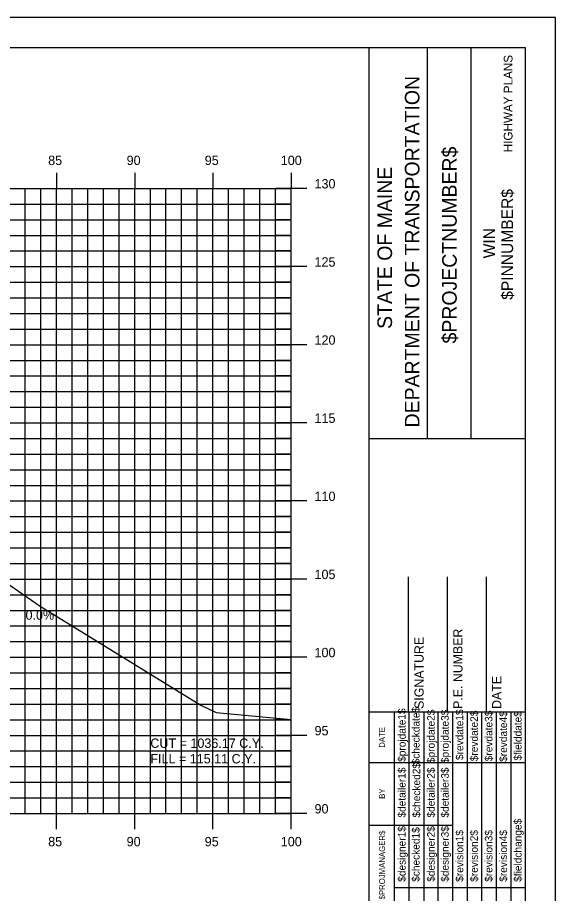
# Model space of a CAD drawing. Extents: x 850598 to 870284, y 366541 to 366651.
# Drawn here: x 862930 to 862964.4, y 366595.1 to 366651.2 of the extents above; entities that cross this region are included whole.
import ezdxf

# ---------------------------------------------------------------- set-up
doc = ezdxf.new("R2010")
doc.units = 0
for name, color, linetype in [('ANNOTATION', 7, 'Continuous'), ('BORDER', 7, 'Continuous'), ('D_Roadway_Centerline', 7, 'Continuous'), ('D_Text_Standard', 7, 'Continuous'), ('H_V ANNOTATION', 7, 'Continuous'), ('HIGHWAY_TITLE', 7, 'Continuous'), ('MAJOR', 7, 'Continuous'), ('MINOR', 7, 'Continuous'), ('PLOT BOUNDARY', 7, 'Continuous'), ('S_Roadway_Centerline', 7, 'Continuous')]:
    doc.layers.add(name, color=color, linetype=linetype)

msp = doc.modelspace()

# ---------------------------------------------------------------- linework, layer by layer
at = {"layer": 'BORDER'}
for p, q in [((862962.507, 366649.225), (862802.507, 366649.225)), ((862952.507, 366544.225), (862952.507, 366649.225)), ((862956.236, 366624.222), (862956.236, 366649.222)), ((862959.031, 366624.222), (862959.031, 366649.222)), ((862962.507, 366544.225), (862962.507, 366649.225)), ((862952.508, 366624.219), (862962.507, 366624.219)), ((862955.007, 366606.728), (862955.007, 366615.376)), ((862957.507, 366606.728), (862957.507, 366615.376)), ((862960.007, 366606.728), (862960.007, 366615.376)), ((862952.507, 366606.728), (862962.507, 366606.728))]:
    msp.add_line(p, q, dxfattribs=at)
for points in [[(862954.122, 366603.478), (862954.122, 366606.728)], [(862955.055, 366589.231), (862955.055, 366606.728)], [(862955.986, 366606.728), (862955.986, 366589.231)], [(862956.918, 366589.231), (862956.918, 366606.728)], [(862957.85, 366589.231), (862957.85, 366606.728)], [(862958.781, 366589.231), (862958.781, 366606.728)], [(862959.713, 366589.231), (862959.713, 366606.728)], [(862960.645, 366589.231), (862960.645, 366606.728)], [(862961.576, 366589.231), (862961.576, 366606.728)], [(862954.123, 366589.231), (862954.123, 366606.022)], [(862952.507, 366603.478), (862962.507, 366603.478)], [(862952.507, 366599.478), (862954.123, 366599.478)], [(862954.122, 366599.478), (862957.849, 366599.478)], [(862954.122, 366595.478), (862962.507, 366595.478)]]:
    msp.add_lwpolyline(points, dxfattribs=at)
at = {"layer": 'D_Roadway_Centerline'}
msp.add_lwpolyline([(862817.543, 366628.304), (862822.507, 366629.959), (862826.309, 366631.226), (862832.507, 366633.292), (862836.507, 366633.532), (862847.507, 366633.862), (862858.507, 366634.126), (862862.507, 366633.902), (862864.507, 366633.79), (862870.586, 366631.764), (862911.423, 366618.225), (862919.659, 366615.495), (862929.521, 366612.225), (862933.521, 366612.225)], dxfattribs=at)
at = {"layer": 'MAJOR'}
for p, q in [((862932.507, 366641.227), (862932.507, 366640.225)), ((862932.507, 366641.227), (862932.507, 366640.225)), ((862937.507, 366641.227), (862937.507, 366640.225)), ((862937.507, 366641.227), (862937.507, 366640.225)), ((862942.507, 366641.227), (862942.507, 366640.225)), ((862942.507, 366641.227), (862942.507, 366640.225)), ((862947.507, 366641.227), (862947.507, 366640.225)), ((862947.507, 366641.227), (862947.507, 366640.225)), ((862807.507, 366640.225), (862947.507, 366640.225)), ((862807.507, 366640.225), (862947.507, 366640.225)), ((862807.507, 366640.225), (862947.507, 366640.225)), ((862807.507, 366640.225), (862947.507, 366640.225)), ((862932.507, 366600.225), (862932.507, 366640.225)), ((862932.507, 366600.225), (862932.507, 366640.225)), ((862937.507, 366600.225), (862937.507, 366640.225)), ((862937.507, 366600.225), (862937.507, 366640.225)), ((862942.507, 366600.225), (862942.507, 366640.225)), ((862942.507, 366600.225), (862942.507, 366640.225)), ((862948.509, 366640.225), (862946.505, 366640.225)), ((862948.509, 366640.225), (862946.505, 366640.225)), ((862947.507, 366600.225), (862947.507, 366640.225)), ((862947.507, 366600.225), (862947.507, 366640.225)), ((862947.507, 366600.225), (862947.507, 366640.225)), ((862947.507, 366600.225), (862947.507, 366640.225)), ((862807.507, 366635.225), (862947.507, 366635.225)), ((862807.507, 366635.225), (862947.507, 366635.225)), ((862948.509, 366635.225), (862946.505, 366635.225)), ((862948.509, 366635.225), (862946.505, 366635.225)), ((862807.507, 366630.225), (862947.507, 366630.225)), ((862807.507, 366630.225), (862947.507, 366630.225)), ((862948.509, 366630.225), (862946.505, 366630.225)), ((862948.509, 366630.225), (862946.505, 366630.225)), ((862807.507, 366625.225), (862947.507, 366625.225)), ((862807.507, 366625.225), (862947.507, 366625.225)), ((862948.509, 366625.225), (862946.505, 366625.225)), ((862948.509, 366625.225), (862946.505, 366625.225)), ((862807.507, 366620.225), (862947.507, 366620.225)), ((862807.507, 366620.225), (862947.507, 366620.225)), ((862948.509, 366620.225), (862946.505, 366620.225)), ((862948.509, 366620.225), (862946.505, 366620.225)), ((862807.507, 366615.225), (862947.507, 366615.225)), ((862807.507, 366615.225), (862947.507, 366615.225)), ((862948.509, 366615.225), (862946.505, 366615.225)), ((862948.509, 366615.225), (862946.505, 366615.225)), ((862807.507, 366610.225), (862947.507, 366610.225)), ((862807.507, 366610.225), (862947.507, 366610.225)), ((862948.509, 366610.225), (862946.505, 366610.225)), ((862948.509, 366610.225), (862946.505, 366610.225)), ((862807.507, 366605.225), (862947.507, 366605.225)), ((862807.507, 366605.225), (862947.507, 366605.225)), ((862948.509, 366605.225), (862946.505, 366605.225)), ((862948.509, 366605.225), (862946.505, 366605.225)), ((862807.507, 366600.225), (862947.507, 366600.225)), ((862807.507, 366600.225), (862947.507, 366600.225)), ((862807.507, 366600.225), (862947.507, 366600.225)), ((862807.507, 366600.225), (862947.507, 366600.225)), ((862932.507, 366599.223), (862932.507, 366600.225)), ((862932.507, 366599.223), (862932.507, 366600.225)), ((862937.507, 366599.223), (862937.507, 366600.225)), ((862937.507, 366599.223), (862937.507, 366600.225)), ((862942.507, 366599.223), (862942.507, 366600.225)), ((862942.507, 366599.223), (862942.507, 366600.225)), ((862948.509, 366600.225), (862946.505, 366600.225)), ((862948.509, 366600.225), (862946.505, 366600.225)), ((862947.507, 366599.223), (862947.507, 366600.225)), ((862947.507, 366599.223), (862947.507, 366600.225))]:
    msp.add_line(p, q, dxfattribs=at)
at = {"layer": 'MINOR'}
for p, q in [((862930.507, 366600.225), (862930.507, 366640.225)), ((862930.507, 366600.225), (862930.507, 366640.225)), ((862931.507, 366600.225), (862931.507, 366640.225)), ((862931.507, 366600.225), (862931.507, 366640.225)), ((862933.507, 366600.225), (862933.507, 366640.225)), ((862933.507, 366600.225), (862933.507, 366640.225)), ((862934.507, 366600.225), (862934.507, 366640.225)), ((862934.507, 366600.225), (862934.507, 366640.225)), ((862935.507, 366600.225), (862935.507, 366640.225)), ((862935.507, 366600.225), (862935.507, 366640.225)), ((862936.507, 366600.225), (862936.507, 366640.225)), ((862936.507, 366600.225), (862936.507, 366640.225)), ((862938.507, 366600.225), (862938.507, 366640.225)), ((862938.507, 366600.225), (862938.507, 366640.225)), ((862939.507, 366600.225), (862939.507, 366640.225)), ((862939.507, 366600.225), (862939.507, 366640.225)), ((862940.507, 366600.225), (862940.507, 366640.225)), ((862940.507, 366600.225), (862940.507, 366640.225)), ((862941.507, 366600.225), (862941.507, 366640.225)), ((862941.507, 366600.225), (862941.507, 366640.225)), ((862943.507, 366600.225), (862943.507, 366640.225)), ((862943.507, 366600.225), (862943.507, 366640.225)), ((862944.507, 366600.225), (862944.507, 366640.225)), ((862944.507, 366600.225), (862944.507, 366640.225)), ((862945.507, 366600.225), (862945.507, 366640.225)), ((862945.507, 366600.225), (862945.507, 366640.225)), ((862946.507, 366600.225), (862946.507, 366640.225)), ((862946.507, 366600.225), (862946.507, 366640.225)), ((862807.507, 366639.225), (862947.507, 366639.225)), ((862807.507, 366639.225), (862947.507, 366639.225)), ((862947.507, 366639.225), (862946.505, 366639.225)), ((862947.507, 366639.225), (862946.505, 366639.225)), ((862807.507, 366638.225), (862947.507, 366638.225)), ((862807.507, 366638.225), (862947.507, 366638.225)), ((862947.507, 366638.225), (862946.505, 366638.225)), ((862947.507, 366638.225), (862946.505, 366638.225)), ((862807.507, 366637.225), (862947.507, 366637.225)), ((862807.507, 366637.225), (862947.507, 366637.225)), ((862947.507, 366637.225), (862946.505, 366637.225)), ((862947.507, 366637.225), (862946.505, 366637.225)), ((862807.507, 366636.225), (862947.507, 366636.225)), ((862807.507, 366636.225), (862947.507, 366636.225)), ((862947.507, 366636.225), (862946.505, 366636.225)), ((862947.507, 366636.225), (862946.505, 366636.225)), ((862807.507, 366634.225), (862947.507, 366634.225)), ((862807.507, 366634.225), (862947.507, 366634.225)), ((862947.507, 366634.225), (862946.505, 366634.225)), ((862947.507, 366634.225), (862946.505, 366634.225)), ((862807.507, 366633.225), (862947.507, 366633.225)), ((862807.507, 366633.225), (862947.507, 366633.225)), ((862947.507, 366633.225), (862946.505, 366633.225)), ((862947.507, 366633.225), (862946.505, 366633.225)), ((862807.507, 366632.225), (862947.507, 366632.225)), ((862807.507, 366632.225), (862947.507, 366632.225)), ((862947.507, 366632.225), (862946.505, 366632.225)), ((862947.507, 366632.225), (862946.505, 366632.225)), ((862807.507, 366631.225), (862947.507, 366631.225)), ((862807.507, 366631.225), (862947.507, 366631.225)), ((862947.507, 366631.225), (862946.505, 366631.225)), ((862947.507, 366631.225), (862946.505, 366631.225)), ((862807.507, 366629.225), (862947.507, 366629.225)), ((862807.507, 366629.225), (862947.507, 366629.225)), ((862947.507, 366629.225), (862946.505, 366629.225)), ((862947.507, 366629.225), (862946.505, 366629.225)), ((862807.507, 366628.225), (862947.507, 366628.225)), ((862807.507, 366628.225), (862947.507, 366628.225)), ((862947.507, 366628.225), (862946.505, 366628.225)), ((862947.507, 366628.225), (862946.505, 366628.225)), ((862807.507, 366627.225), (862947.507, 366627.225)), ((862807.507, 366627.225), (862947.507, 366627.225)), ((862947.507, 366627.225), (862946.505, 366627.225)), ((862947.507, 366627.225), (862946.505, 366627.225)), ((862807.507, 366626.225), (862947.507, 366626.225)), ((862807.507, 366626.225), (862947.507, 366626.225)), ((862947.507, 366626.225), (862946.505, 366626.225)), ((862947.507, 366626.225), (862946.505, 366626.225)), ((862807.507, 366624.225), (862947.507, 366624.225)), ((862807.507, 366624.225), (862947.507, 366624.225)), ((862947.507, 366624.225), (862946.505, 366624.225)), ((862947.507, 366624.225), (862946.505, 366624.225)), ((862807.507, 366623.225), (862947.507, 366623.225)), ((862807.507, 366623.225), (862947.507, 366623.225)), ((862947.507, 366623.225), (862946.505, 366623.225)), ((862947.507, 366623.225), (862946.505, 366623.225)), ((862807.507, 366622.225), (862947.507, 366622.225)), ((862807.507, 366622.225), (862947.507, 366622.225)), ((862947.507, 366622.225), (862946.505, 366622.225)), ((862947.507, 366622.225), (862946.505, 366622.225)), ((862807.507, 366621.225), (862947.507, 366621.225)), ((862807.507, 366621.225), (862947.507, 366621.225)), ((862947.507, 366621.225), (862946.505, 366621.225)), ((862947.507, 366621.225), (862946.505, 366621.225)), ((862807.507, 366619.225), (862947.507, 366619.225)), ((862807.507, 366619.225), (862947.507, 366619.225)), ((862947.507, 366619.225), (862946.505, 366619.225)), ((862947.507, 366619.225), (862946.505, 366619.225)), ((862807.507, 366618.225), (862947.507, 366618.225)), ((862807.507, 366618.225), (862947.507, 366618.225)), ((862947.507, 366618.225), (862946.505, 366618.225)), ((862947.507, 366618.225), (862946.505, 366618.225)), ((862807.507, 366617.225), (862947.507, 366617.225)), ((862807.507, 366617.225), (862947.507, 366617.225)), ((862947.507, 366617.225), (862946.505, 366617.225)), ((862947.507, 366617.225), (862946.505, 366617.225)), ((862807.507, 366616.225), (862947.507, 366616.225)), ((862807.507, 366616.225), (862947.507, 366616.225)), ((862947.507, 366616.225), (862946.505, 366616.225)), ((862947.507, 366616.225), (862946.505, 366616.225)), ((862807.507, 366614.225), (862947.507, 366614.225)), ((862807.507, 366614.225), (862947.507, 366614.225)), ((862947.507, 366614.225), (862946.505, 366614.225)), ((862947.507, 366614.225), (862946.505, 366614.225)), ((862807.507, 366613.225), (862947.507, 366613.225)), ((862807.507, 366613.225), (862947.507, 366613.225)), ((862947.507, 366613.225), (862946.505, 366613.225)), ((862947.507, 366613.225), (862946.505, 366613.225)), ((862807.507, 366612.225), (862947.507, 366612.225)), ((862807.507, 366612.225), (862947.507, 366612.225)), ((862947.507, 366612.225), (862946.505, 366612.225)), ((862947.507, 366612.225), (862946.505, 366612.225)), ((862807.507, 366611.225), (862947.507, 366611.225)), ((862807.507, 366611.225), (862947.507, 366611.225)), ((862947.507, 366611.225), (862946.505, 366611.225)), ((862947.507, 366611.225), (862946.505, 366611.225)), ((862807.507, 366609.225), (862947.507, 366609.225)), ((862807.507, 366609.225), (862947.507, 366609.225)), ((862947.507, 366609.225), (862946.505, 366609.225)), ((862947.507, 366609.225), (862946.505, 366609.225)), ((862807.507, 366608.225), (862947.507, 366608.225)), ((862807.507, 366608.225), (862947.507, 366608.225)), ((862947.507, 366608.225), (862946.505, 366608.225)), ((862947.507, 366608.225), (862946.505, 366608.225)), ((862807.507, 366607.225), (862947.507, 366607.225)), ((862807.507, 366607.225), (862947.507, 366607.225)), ((862947.507, 366607.225), (862946.505, 366607.225)), ((862947.507, 366607.225), (862946.505, 366607.225)), ((862807.507, 366606.225), (862947.507, 366606.225)), ((862807.507, 366606.225), (862947.507, 366606.225)), ((862947.507, 366606.225), (862946.505, 366606.225)), ((862947.507, 366606.225), (862946.505, 366606.225)), ((862807.507, 366604.225), (862947.507, 366604.225)), ((862807.507, 366604.225), (862947.507, 366604.225)), ((862947.507, 366604.225), (862946.505, 366604.225)), ((862947.507, 366604.225), (862946.505, 366604.225)), ((862807.507, 366603.225), (862947.507, 366603.225)), ((862807.507, 366603.225), (862947.507, 366603.225)), ((862947.507, 366603.225), (862946.505, 366603.225)), ((862947.507, 366603.225), (862946.505, 366603.225)), ((862807.507, 366602.225), (862947.507, 366602.225)), ((862807.507, 366602.225), (862947.507, 366602.225)), ((862947.507, 366602.225), (862946.505, 366602.225)), ((862947.507, 366602.225), (862946.505, 366602.225)), ((862807.507, 366601.225), (862947.507, 366601.225)), ((862807.507, 366601.225), (862947.507, 366601.225)), ((862947.507, 366601.225), (862946.505, 366601.225)), ((862947.507, 366601.225), (862946.505, 366601.225))]:
    msp.add_line(p, q, dxfattribs=at)
at = {"layer": 'PLOT BOUNDARY'}
msp.add_lwpolyline([(862794.414, 366541.166), (862964.414, 366541.166), (862964.414, 366651.166), (862794.414, 366651.166)], close=True, dxfattribs=at)
at = {"layer": 'S_Roadway_Centerline'}
msp.add_lwpolyline([(862868.82, 366629.834), (862871.686, 366630.407), (862874.099, 366630.713), (862875.66, 366630.908), (862878.184, 366631.117), (862879.683, 366631.215), (862883.613, 366631.333), (862890.424, 366631.558), (862894.253, 366631.66), (862901.039, 366631.82), (862903.302, 366631.758), (862906.503, 366631.703), (862907.08, 366631.651), (862907.576, 366631.657), (862907.769, 366631.596), (862915.603, 366628.349), (862916.308, 366628.079), (862925.481, 366618.305), (862927.163, 366616.521), (862928.188, 366615.765), (862931.457, 366613.501), (862941.726, 366607.156), (862942.713, 366606.686), (862947.507, 366606.242)], dxfattribs=at)

# ---------------------------------------------------------------- texts
at = {"layer": 'ANNOTATION'}
msp.add_text('0.0%', height=0.6, dxfattribs=at).set_placement((862930.526, 366612.625))
at = {"layer": 'BORDER'}
for s, height, p in [('DEPARTMENT OF TRANSPORTATION', 0.93176, (862955.714, 366624.931)), ('$PROJECTNUMBER$', 0.93176, (862958.099, 366630.304)), ('STATE OF MAINE', 0.93176, (862953.962, 366631.237)), ('$PINNUMBER$', 0.74527, (862961.703, 366633.1)), ('WIN', 0.7453, (862960.544, 366635.755)), ('SIGNATURE', 0.5906, (862955.988, 366606.92)), ('P.E. NUMBER', 0.59055, (862958.468, 366606.92)), ('DATE', 0.5906, (862960.948, 366606.92)), ('$checkdate$', 0.48455, (862955.724, 366603.371)), ('$projdate1$', 0.48455, (862954.83, 366603.529)), ('$projdate2$', 0.48455, (862956.693, 366603.45)), ('$projdate3$', 0.48455, (862957.588, 366603.45)), ('$revdate1$', 0.4845, (862958.52, 366603.647)), ('$revdate2$', 0.4845, (862959.451, 366603.568)), ('$revdate3$', 0.4845, (862960.383, 366603.568)), ('$revdate4$', 0.4845, (862961.315, 366603.529)), ('$fielddate$', 0.48455, (862962.246, 366603.607)), ('DATE', 0.3714, (862953.511, 366604.434)), ('$detailer1$', 0.48455, (862954.83, 366599.963)), ('$checked2$', 0.4845, (862955.762, 366599.963)), ('$detailer2$', 0.48455, (862956.693, 366599.963)), ('$detailer3$', 0.48455, (862957.588, 366599.963)), ('BY', 0.3714, (862953.511, 366601.163)), ('$fieldchange$', 0.48455, (862962.246, 366595.851)), ('$designer1$', 0.48455, (862954.83, 366595.851)), ('$checked1$', 0.4845, (862955.724, 366595.851)), ('$designer2$', 0.48455, (862956.693, 366595.851)), ('$designer3$', 0.48455, (862957.588, 366595.851)), ('$revision1$', 0.48455, (862958.52, 366595.851)), ('$revision2$', 0.48455, (862959.451, 366595.851)), ('$revision3$', 0.48455, (862960.383, 366595.851)), ('$revision4$', 0.48455, (862961.315, 366595.851)), ('$PROJMANAGER$', 0.37275, (862953.511, 366594.723))]:
    msp.add_text(s, height=height, rotation=90, dxfattribs=at).set_placement(p)
at = {"layer": 'D_Text_Standard'}
for s, p in [('CUT = 1036.17 C.Y.', (862938.507, 366604.425)), ('FILL = 115.11 C.Y.', (862938.507, 366603.429))]:
    msp.add_text(s, height=0.6, dxfattribs=at).set_placement(p)
at = {"layer": 'H_V ANNOTATION'}
for s, p in [('85', (862931.974, 366641.725)), ('90', (862936.993, 366641.725)), ('95', (862941.985, 366641.725)), ('100', (862946.849, 366641.725)), ('130', (862949.007, 366640.225)), ('125', (862949.007, 366635.225)), ('120', (862949.007, 366630.225)), ('115', (862949.007, 366625.225)), ('110', (862949.007, 366620.225)), ('105', (862949.007, 366615.225)), ('100', (862949.007, 366610.225)), ('95', (862949.007, 366605.225)), ('90', (862949.007, 366600.225)), ('85', (862931.974, 366598.125)), ('90', (862936.993, 366598.125)), ('95', (862941.985, 366598.125)), ('100', (862946.849, 366598.125))]:
    msp.add_text(s, height=0.6, dxfattribs=at).set_placement(p)
at = {"layer": 'HIGHWAY_TITLE'}
msp.add_text('HIGHWAY PLANS', height=0.55901, rotation=90, dxfattribs=at).set_placement((862961.665, 366642.541))

doc.saveas('drawing.dxf')
